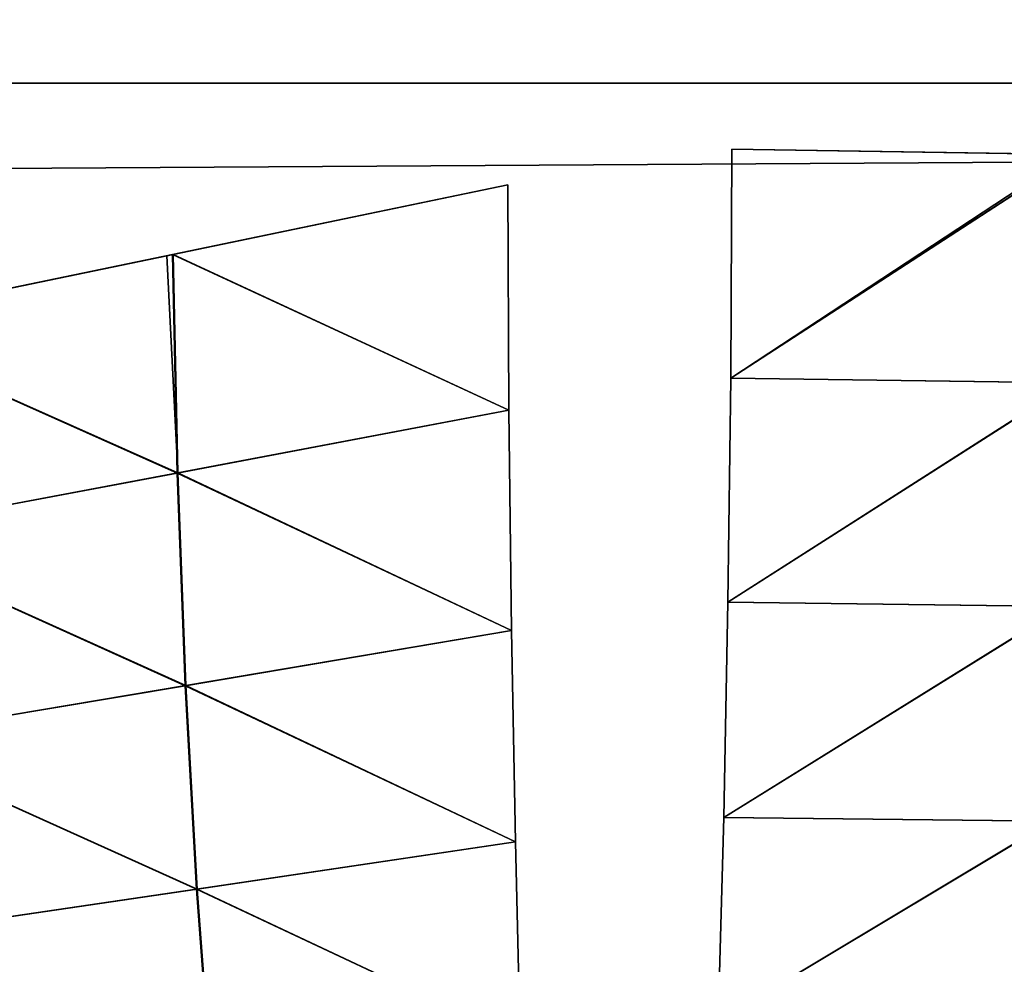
# Model space of a CAD drawing. Header units: millimetres. Extents: x -125 to 125, y -4 to 54.
# Tile 551 of 612: x 108.5 to 109.59, y -0.98 to 0.07. Entities that reach past the tile are written whole.
import ezdxf

# ---------------------------------------------------------------- set-up
doc = ezdxf.new("R2010")
doc.units = ezdxf.units.MM
doc.header["$LTSCALE"] = 65.185185
for name, color, linetype in [('10', 7, 'CONTINUOUS'), ('3', 7, 'CONTINUOUS'), ('36', 7, 'CONTINUOUS'), ('37', 7, 'CONTINUOUS'), ('39', 7, 'CONTINUOUS'), ('40', 7, 'CONTINUOUS'), ('48', 7, 'CONTINUOUS'), ('49', 7, 'CONTINUOUS'), ('5', 7, 'CONTINUOUS'), ('51', 7, 'CONTINUOUS'), ('52', 7, 'CONTINUOUS'), ('8', 7, 'CONTINUOUS')]:
    doc.layers.add(name, color=color, linetype=linetype)

msp = doc.modelspace()

# ---------------------------------------------------------------- linework, layer by layer
at = {"layer": '10', "color": 7, "linetype": 'Continuous'}
for points in [[(123.901, 0, -124.9), (-123.8345, -1.5218, -124.8336), (-123.901, 0, -124.9), (123.901, 0, -124.9)], [(123.8345, -1.5218, -124.8336), (-123.8345, -1.5218, -124.8336), (123.901, 0, -124.9), (123.8345, -1.5218, -124.8336)]]:
    msp.add_3dface(points, dxfattribs=at)
at = {"layer": '3', "color": 7, "linetype": 'Continuous', "true_color": 0xf9fafd}
for points in [[(-124.5375, 53, 124.5375), (-125, 0, 125), (112, 0, 125), (-124.5375, 53, 124.5375)], [(112.0875, 1, 124.9913), (-124.5375, 53, 124.5375), (112, 0, 125), (112.0875, 1, 124.9913)]]:
    msp.add_3dface(points, dxfattribs=at)
at = {"layer": '36', "color": 7, "linetype": 'Continuous'}
for points in [[(109.0402, -0.1128, -72.1893), (108.6686, -0.1903, -72.2283), (109.0416, -0.3632, -72.2194), (109.0402, -0.1128, -72.1893)], [(108.6614, -0.1918, -72.2294), (108.3005, -0.2665, -72.3018), (108.6736, -0.433, -72.2663), (108.6614, -0.1918, -72.2294)], [(108.6686, -0.1903, -72.2283), (108.6614, -0.1918, -72.2294), (108.6736, -0.433, -72.2663), (108.6686, -0.1903, -72.2283)], [(108.6686, -0.1903, -72.2283), (108.6736, -0.433, -72.2663), (109.0416, -0.3632, -72.2194), (108.6686, -0.1903, -72.2283)], [(108.3005, -0.2665, -72.3018), (108.3104, -0.5014, -72.3468), (108.6736, -0.433, -72.2663), (108.3005, -0.2665, -72.3018)], [(109.0416, -0.3632, -72.2194), (108.6736, -0.433, -72.2663), (109.0444, -0.6079, -72.2807), (109.0416, -0.3632, -72.2194)], [(108.6736, -0.433, -72.2663), (108.3104, -0.5014, -72.3468), (108.6825, -0.6692, -72.3336), (108.6736, -0.433, -72.2663)], [(108.6736, -0.433, -72.2663), (108.6825, -0.6692, -72.3336), (109.0444, -0.6079, -72.2807), (108.6736, -0.433, -72.2663)], [(108.3104, -0.5014, -72.3468), (108.3263, -0.7291, -72.4188), (108.6825, -0.6692, -72.3336), (108.3104, -0.5014, -72.3468)], [(109.0444, -0.6079, -72.2807), (108.6825, -0.6692, -72.3336), (109.0487, -0.8429, -72.3722), (109.0444, -0.6079, -72.2807)], [(108.6825, -0.6692, -72.3336), (108.3263, -0.7291, -72.4188), (108.6951, -0.8953, -72.4291), (108.6825, -0.6692, -72.3336)], [(108.6825, -0.6692, -72.3336), (108.6951, -0.8953, -72.4291), (109.0487, -0.8429, -72.3722), (108.6825, -0.6692, -72.3336)], [(108.3263, -0.7291, -72.4188), (108.3479, -0.9464, -72.5169), (108.6951, -0.8953, -72.4291), (108.3263, -0.7291, -72.4188)], [(109.0487, -0.8429, -72.3722), (108.6951, -0.8953, -72.4291), (109.0542, -1.0644, -72.4926), (109.0487, -0.8429, -72.3722)], [(108.6951, -0.8953, -72.4291), (108.3479, -0.9464, -72.5169), (108.7112, -1.1079, -72.5513), (108.6951, -0.8953, -72.4291)], [(108.6951, -0.8953, -72.4291), (108.7112, -1.1079, -72.5513), (109.0542, -1.0644, -72.4926), (108.6951, -0.8953, -72.4291)], [(108.3479, -0.9464, -72.5169), (108.3749, -1.1501, -72.6397), (108.7112, -1.1079, -72.5513), (108.3479, -0.9464, -72.5169)]]:
    msp.add_3dface(points, dxfattribs=at)
at = {"layer": '37', "color": 7, "linetype": 'Continuous'}
for points in [[(109.6657, -0.0793, -72.2262), (109.2893, -0.0734, -72.1883), (109.288, -0.3276, -72.2139), (109.6657, -0.0793, -72.2262)], [(109.667, -0.333, -72.2531), (109.6709, -0.0793, -72.227), (109.288, -0.3276, -72.2139), (109.667, -0.333, -72.2531)], [(109.6709, -0.0793, -72.227), (109.6657, -0.0793, -72.2262), (109.288, -0.3276, -72.2139), (109.6709, -0.0793, -72.227)], [(109.2849, -0.5765, -72.2717), (109.667, -0.333, -72.2531), (109.288, -0.3276, -72.2139), (109.2849, -0.5765, -72.2717)], [(109.6583, -0.5812, -72.3108), (109.667, -0.333, -72.2531), (109.2849, -0.5765, -72.2717), (109.6583, -0.5812, -72.3108)], [(109.2803, -0.8159, -72.3607), (109.6583, -0.5812, -72.3108), (109.2849, -0.5765, -72.2717), (109.2803, -0.8159, -72.3607)], [(109.6451, -0.82, -72.3994), (109.6583, -0.5812, -72.3108), (109.2803, -0.8159, -72.3607), (109.6451, -0.82, -72.3994)], [(109.274, -1.0421, -72.4794), (109.6451, -0.82, -72.3994), (109.2803, -0.8159, -72.3607), (109.274, -1.0421, -72.4794)], [(109.6274, -1.0455, -72.5172), (109.6451, -0.82, -72.3994), (109.274, -1.0421, -72.4794), (109.6274, -1.0455, -72.5172)]]:
    msp.add_3dface(points, dxfattribs=at)
at = {"layer": '39', "color": 7, "linetype": 'Continuous'}
for points in [[(109.2893, -0.0734, -77.8117), (109.6706, -0.0793, -77.773), (109.288, -0.3276, -77.7861), (109.2893, -0.0734, -77.8117)], [(109.6706, -0.0793, -77.773), (109.6662, -0.333, -77.7471), (109.288, -0.3276, -77.7861), (109.6706, -0.0793, -77.773)], [(109.288, -0.3276, -77.7861), (109.6662, -0.333, -77.7471), (109.2849, -0.5765, -77.7283), (109.288, -0.3276, -77.7861)], [(109.6662, -0.333, -77.7471), (109.6576, -0.5812, -77.6893), (109.2849, -0.5765, -77.7283), (109.6662, -0.333, -77.7471)], [(109.2849, -0.5765, -77.7283), (109.6576, -0.5812, -77.6893), (109.2803, -0.8159, -77.6393), (109.2849, -0.5765, -77.7283)], [(109.6576, -0.5812, -77.6893), (109.6444, -0.82, -77.6008), (109.2803, -0.8159, -77.6393), (109.6576, -0.5812, -77.6893)], [(109.2803, -0.8159, -77.6393), (109.6444, -0.82, -77.6008), (109.274, -1.0421, -77.5206), (109.2803, -0.8159, -77.6393)], [(109.6444, -0.82, -77.6008), (109.6268, -1.0454, -77.4829), (109.274, -1.0421, -77.5206), (109.6444, -0.82, -77.6008)]]:
    msp.add_3dface(points, dxfattribs=at)
at = {"layer": '40', "color": 7, "linetype": 'Continuous'}
for points in [[(108.6679, -0.1904, -77.7716), (109.0402, -0.1128, -77.8107), (109.0416, -0.3632, -77.7806), (108.6679, -0.1904, -77.7716)], [(108.6679, -0.1904, -77.7716), (108.6729, -0.4332, -77.7336), (108.2998, -0.2667, -77.698), (108.6679, -0.1904, -77.7716)], [(108.6729, -0.4332, -77.7336), (108.6679, -0.1904, -77.7716), (109.0416, -0.3632, -77.7806), (108.6729, -0.4332, -77.7336)], [(108.2998, -0.2667, -77.698), (108.6729, -0.4332, -77.7336), (108.3097, -0.5015, -77.653), (108.2998, -0.2667, -77.698)], [(109.0444, -0.6079, -77.7193), (108.6729, -0.4332, -77.7336), (109.0416, -0.3632, -77.7806), (109.0444, -0.6079, -77.7193)], [(108.6729, -0.4332, -77.7336), (108.6818, -0.6694, -77.6663), (108.3097, -0.5015, -77.653), (108.6729, -0.4332, -77.7336)], [(108.6818, -0.6694, -77.6663), (108.6729, -0.4332, -77.7336), (109.0444, -0.6079, -77.7193), (108.6818, -0.6694, -77.6663)], [(108.3097, -0.5015, -77.653), (108.6818, -0.6694, -77.6663), (108.3256, -0.7293, -77.5809), (108.3097, -0.5015, -77.653)], [(109.0487, -0.8429, -77.6278), (108.6818, -0.6694, -77.6663), (109.0444, -0.6079, -77.7193), (109.0487, -0.8429, -77.6278)], [(108.6818, -0.6694, -77.6663), (108.6944, -0.8955, -77.5708), (108.3256, -0.7293, -77.5809), (108.6818, -0.6694, -77.6663)], [(108.6944, -0.8955, -77.5708), (108.6818, -0.6694, -77.6663), (109.0487, -0.8429, -77.6278), (108.6944, -0.8955, -77.5708)], [(108.3256, -0.7293, -77.5809), (108.6944, -0.8955, -77.5708), (108.3472, -0.9465, -77.4828), (108.3256, -0.7293, -77.5809)], [(109.0542, -1.0644, -77.5074), (108.6944, -0.8955, -77.5708), (109.0487, -0.8429, -77.6278), (109.0542, -1.0644, -77.5074)], [(108.6944, -0.8955, -77.5708), (108.7105, -1.108, -77.4485), (108.3472, -0.9465, -77.4828), (108.6944, -0.8955, -77.5708)], [(108.7105, -1.108, -77.4485), (108.6944, -0.8955, -77.5708), (109.0542, -1.0644, -77.5074), (108.7105, -1.108, -77.4485)], [(108.3472, -0.9465, -77.4828), (108.7105, -1.108, -77.4485), (108.3743, -1.1502, -77.3601), (108.3472, -0.9465, -77.4828)]]:
    msp.add_3dface(points, dxfattribs=at)
at = {"layer": '48', "color": 7, "linetype": 'Continuous'}
for points in [[(109.0416, -0.3632, 72.2194), (108.6686, -0.1903, 72.2283), (109.0402, -0.1128, 72.1893), (109.0416, -0.3632, 72.2194)], [(108.6736, -0.433, 72.2663), (108.3005, -0.2665, 72.3018), (108.6614, -0.1918, 72.2294), (108.6736, -0.433, 72.2663)], [(108.6686, -0.1903, 72.2283), (108.6736, -0.433, 72.2663), (108.6614, -0.1918, 72.2294), (108.6686, -0.1903, 72.2283)], [(108.6736, -0.433, 72.2663), (108.6686, -0.1903, 72.2283), (109.0416, -0.3632, 72.2194), (108.6736, -0.433, 72.2663)], [(108.3104, -0.5014, 72.3468), (108.3005, -0.2665, 72.3018), (108.6736, -0.433, 72.2663), (108.3104, -0.5014, 72.3468)], [(109.0444, -0.6079, 72.2807), (108.6736, -0.433, 72.2663), (109.0416, -0.3632, 72.2194), (109.0444, -0.6079, 72.2807)], [(108.6825, -0.6692, 72.3336), (108.3104, -0.5014, 72.3468), (108.6736, -0.433, 72.2663), (108.6825, -0.6692, 72.3336)], [(108.6825, -0.6692, 72.3336), (108.6736, -0.433, 72.2663), (109.0444, -0.6079, 72.2807), (108.6825, -0.6692, 72.3336)], [(108.3263, -0.7291, 72.4188), (108.3104, -0.5014, 72.3468), (108.6825, -0.6692, 72.3336), (108.3263, -0.7291, 72.4188)], [(109.0487, -0.8429, 72.3722), (108.6825, -0.6692, 72.3336), (109.0444, -0.6079, 72.2807), (109.0487, -0.8429, 72.3722)], [(108.6951, -0.8953, 72.4291), (108.3263, -0.7291, 72.4188), (108.6825, -0.6692, 72.3336), (108.6951, -0.8953, 72.4291)], [(108.6951, -0.8953, 72.4291), (108.6825, -0.6692, 72.3336), (109.0487, -0.8429, 72.3722), (108.6951, -0.8953, 72.4291)], [(108.3479, -0.9464, 72.5169), (108.3263, -0.7291, 72.4188), (108.6951, -0.8953, 72.4291), (108.3479, -0.9464, 72.5169)], [(109.0542, -1.0644, 72.4926), (108.6951, -0.8953, 72.4291), (109.0487, -0.8429, 72.3722), (109.0542, -1.0644, 72.4926)], [(108.7112, -1.1079, 72.5513), (108.3479, -0.9464, 72.5169), (108.6951, -0.8953, 72.4291), (108.7112, -1.1079, 72.5513)], [(108.7112, -1.1079, 72.5513), (108.6951, -0.8953, 72.4291), (109.0542, -1.0644, 72.4926), (108.7112, -1.1079, 72.5513)], [(108.3749, -1.1501, 72.6397), (108.3479, -0.9464, 72.5169), (108.7112, -1.1079, 72.5513), (108.3749, -1.1501, 72.6397)]]:
    msp.add_3dface(points, dxfattribs=at)
at = {"layer": '49', "color": 7, "linetype": 'Continuous'}
for points in [[(109.288, -0.3276, 72.2139), (109.2893, -0.0734, 72.1883), (109.6657, -0.0793, 72.2262), (109.288, -0.3276, 72.2139)], [(109.667, -0.333, 72.2531), (109.288, -0.3276, 72.2139), (109.6709, -0.0793, 72.227), (109.667, -0.333, 72.2531)], [(109.6709, -0.0793, 72.227), (109.288, -0.3276, 72.2139), (109.6657, -0.0793, 72.2262), (109.6709, -0.0793, 72.227)], [(109.2849, -0.5765, 72.2717), (109.288, -0.3276, 72.2139), (109.667, -0.333, 72.2531), (109.2849, -0.5765, 72.2717)], [(109.6583, -0.5812, 72.3108), (109.2849, -0.5765, 72.2717), (109.667, -0.333, 72.2531), (109.6583, -0.5812, 72.3108)], [(109.2803, -0.8159, 72.3607), (109.2849, -0.5765, 72.2717), (109.6583, -0.5812, 72.3108), (109.2803, -0.8159, 72.3607)], [(109.6451, -0.82, 72.3994), (109.2803, -0.8159, 72.3607), (109.6583, -0.5812, 72.3108), (109.6451, -0.82, 72.3994)], [(109.274, -1.0421, 72.4794), (109.2803, -0.8159, 72.3607), (109.6451, -0.82, 72.3994), (109.274, -1.0421, 72.4794)], [(109.6274, -1.0455, 72.5172), (109.274, -1.0421, 72.4794), (109.6451, -0.82, 72.3994), (109.6274, -1.0455, 72.5172)]]:
    msp.add_3dface(points, dxfattribs=at)
at = {"layer": '5', "color": 7, "linetype": 'Continuous', "true_color": 0xf9fafd}
for points in [[(-112.0875, 1, -124.9913), (124.5375, 53, -124.5375), (-112, 0, -125), (-112.0875, 1, -124.9913)], [(124.5375, 53, -124.5375), (125, 0, -125), (-112, 0, -125), (124.5375, 53, -124.5375)]]:
    msp.add_3dface(points, dxfattribs=at)
at = {"layer": '51', "color": 7, "linetype": 'Continuous'}
for points in [[(109.288, -0.3276, 77.7861), (109.6706, -0.0793, 77.773), (109.2893, -0.0734, 77.8117), (109.288, -0.3276, 77.7861)], [(109.6662, -0.333, 77.7471), (109.6706, -0.0793, 77.773), (109.288, -0.3276, 77.7861), (109.6662, -0.333, 77.7471)], [(109.2849, -0.5765, 77.7283), (109.6662, -0.333, 77.7471), (109.288, -0.3276, 77.7861), (109.2849, -0.5765, 77.7283)], [(109.6576, -0.5812, 77.6893), (109.6662, -0.333, 77.7471), (109.2849, -0.5765, 77.7283), (109.6576, -0.5812, 77.6893)], [(109.2803, -0.8159, 77.6393), (109.6576, -0.5812, 77.6893), (109.2849, -0.5765, 77.7283), (109.2803, -0.8159, 77.6393)], [(109.6444, -0.82, 77.6008), (109.6576, -0.5812, 77.6893), (109.2803, -0.8159, 77.6393), (109.6444, -0.82, 77.6008)], [(109.274, -1.0421, 77.5206), (109.6444, -0.82, 77.6008), (109.2803, -0.8159, 77.6393), (109.274, -1.0421, 77.5206)], [(109.6268, -1.0454, 77.4829), (109.6444, -0.82, 77.6008), (109.274, -1.0421, 77.5206), (109.6268, -1.0454, 77.4829)]]:
    msp.add_3dface(points, dxfattribs=at)
at = {"layer": '52', "color": 7, "linetype": 'Continuous'}
for points in [[(109.0416, -0.3632, 77.7806), (109.0402, -0.1128, 77.8107), (108.6679, -0.1904, 77.7716), (109.0416, -0.3632, 77.7806)], [(108.6729, -0.4332, 77.7336), (108.6679, -0.1904, 77.7716), (108.2998, -0.2667, 77.698), (108.6729, -0.4332, 77.7336)], [(108.6729, -0.4332, 77.7336), (109.0416, -0.3632, 77.7806), (108.6679, -0.1904, 77.7716), (108.6729, -0.4332, 77.7336)], [(108.6729, -0.4332, 77.7336), (108.2998, -0.2667, 77.698), (108.3097, -0.5015, 77.653), (108.6729, -0.4332, 77.7336)], [(109.0444, -0.6079, 77.7193), (109.0416, -0.3632, 77.7806), (108.6729, -0.4332, 77.7336), (109.0444, -0.6079, 77.7193)], [(108.6818, -0.6694, 77.6663), (108.6729, -0.4332, 77.7336), (108.3097, -0.5015, 77.653), (108.6818, -0.6694, 77.6663)], [(108.6818, -0.6694, 77.6663), (109.0444, -0.6079, 77.7193), (108.6729, -0.4332, 77.7336), (108.6818, -0.6694, 77.6663)], [(108.3256, -0.7293, 77.5809), (108.6818, -0.6694, 77.6663), (108.3097, -0.5015, 77.653), (108.3256, -0.7293, 77.5809)], [(109.0487, -0.8429, 77.6278), (109.0444, -0.6079, 77.7193), (108.6818, -0.6694, 77.6663), (109.0487, -0.8429, 77.6278)], [(108.6944, -0.8955, 77.5708), (108.6818, -0.6694, 77.6663), (108.3256, -0.7293, 77.5809), (108.6944, -0.8955, 77.5708)], [(108.6944, -0.8955, 77.5708), (109.0487, -0.8429, 77.6278), (108.6818, -0.6694, 77.6663), (108.6944, -0.8955, 77.5708)], [(108.3472, -0.9465, 77.4828), (108.6944, -0.8955, 77.5708), (108.3256, -0.7293, 77.5809), (108.3472, -0.9465, 77.4828)], [(109.0542, -1.0644, 77.5074), (109.0487, -0.8429, 77.6278), (108.6944, -0.8955, 77.5708), (109.0542, -1.0644, 77.5074)], [(108.7105, -1.108, 77.4485), (108.6944, -0.8955, 77.5708), (108.3472, -0.9465, 77.4828), (108.7105, -1.108, 77.4485)], [(108.7105, -1.108, 77.4485), (109.0542, -1.0644, 77.5074), (108.6944, -0.8955, 77.5708), (108.7105, -1.108, 77.4485)], [(108.3743, -1.1502, 77.3601), (108.7105, -1.108, 77.4485), (108.3472, -0.9465, 77.4828), (108.3743, -1.1502, 77.3601)]]:
    msp.add_3dface(points, dxfattribs=at)
at = {"layer": '8', "color": 7, "linetype": 'Continuous'}
for points in [[(-123.8345, -1.5218, 124.8336), (123.8345, -1.5218, 124.8336), (-123.901, 0, 124.9), (-123.8345, -1.5218, 124.8336)], [(-123.901, 0, 124.9), (123.8345, -1.5218, 124.8336), (123.901, 0, 124.9), (-123.901, 0, 124.9)]]:
    msp.add_3dface(points, dxfattribs=at)

doc.saveas('drawing.dxf')
